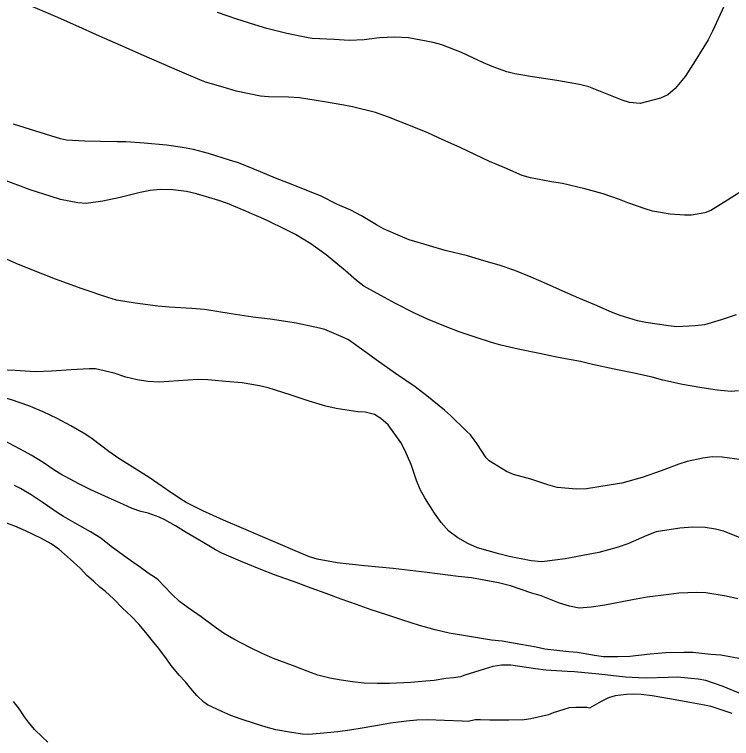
# Model space of a CAD drawing. Extents: x 287698 to 290158, y 5234163 to 5237182.
# Drawn here: x 288587.1 to 288701, y 5234627.3 to 5234742.3 of the extents above; entities that cross this region are included whole.
import ezdxf

# ---------------------------------------------------------------- set-up
doc = ezdxf.new("R2010")
doc.units = 0
for name, color, linetype in [('Niveau 1', 7, 'Continuous'), ('Niveau 2', 7, 'Continuous'), ('Niveau 4', 7, 'Continuous')]:
    doc.layers.add(name, color=color, linetype=linetype)

msp = doc.modelspace()

# ---------------------------------------------------------------- linework, layer by layer
at = {"layer": 'Niveau 1'}
for points in [[(288700.74, 5234745.66), (288697.98, 5234739.61), (288697.32, 5234738.25), (288695.23, 5234734.93), (288693.65, 5234732.42), (288692.04, 5234730.53), (288690.88, 5234729.53), (288689.73, 5234729), (288686.5, 5234728.16), (288684.8, 5234728.29), (288683.62, 5234728.68), (288680.98, 5234729.74), (288678.36, 5234730.78), (288676.89, 5234731.15), (288673.24, 5234731.78), (288669.4, 5234732.37), (288666.62, 5234732.85), (288665.35, 5234733.18), (288662.98, 5234734.01), (288661.62, 5234734.61), (288658.12, 5234736.22), (288654.99, 5234737.47), (288653.65, 5234737.84), (288649.7, 5234738.58), (288647.53, 5234738.68), (288645.11, 5234738.56), (288642.67, 5234738.28), (288640.3, 5234738.16), (288637.91, 5234738.31), (288634.39, 5234738.44), (288633.76, 5234738.57), (288630.41, 5234739.25), (288627.19, 5234740.05), (288625.33, 5234740.62), (288622.46, 5234741.51), (288619.39, 5234742.58)], [(288702.29, 5234659.25), (288699.73, 5234660.22), (288698.44, 5234660.58), (288696.8, 5234660.83), (288694.87, 5234660.89), (288692.81, 5234660.7), (288689.04, 5234660.13), (288687.55, 5234659.53), (288684.56, 5234658.22), (288682.98, 5234657.71), (288679.95, 5234656.88), (288678.26, 5234656.54), (288674.6, 5234655.85), (288670.9, 5234655.36), (288669.2, 5234655.51), (288665.68, 5234656.21), (288664.04, 5234656.62), (288660.69, 5234657.62), (288659.13, 5234658.28), (288657.54, 5234659.17), (288656.1, 5234660.25), (288654.91, 5234661.61), (288653.84, 5234663.11), (288652.31, 5234665.52), (288651.57, 5234666.85), (288650.97, 5234668.28), (288650.11, 5234670.82), (288649.14, 5234673.11), (288648.48, 5234674.31), (288646.47, 5234677.11), (288645.3, 5234678.13), (288644.32, 5234678.77), (288642.84, 5234679.12), (288641.68, 5234679.19), (288638.24, 5234679.73), (288636.58, 5234680.09), (288633.92, 5234680.89), (288630.94, 5234681.88), (288627.44, 5234683.01), (288626.06, 5234683.34), (288623.28, 5234683.81), (288621.28, 5234683.97), (288617.87, 5234684.29), (288616.28, 5234684.33), (288613.19, 5234684.09), (288610.1, 5234683.91), (288608.39, 5234684.01), (288606.65, 5234684.26), (288604.84, 5234684.72), (288602.98, 5234685.35), (288599.99, 5234686.04), (288599.02, 5234686.04), (288596.14, 5234685.85), (288593, 5234685.64), (288590.41, 5234685.55), (288587.23, 5234685.73), (288584.72, 5234685.86)]]:
    msp.add_lwpolyline(points, dxfattribs=at)
at = {"layer": 'Niveau 2'}
for points in [[(288640.83, 5234727.63), (288639.44, 5234727.89), (288636.37, 5234728.41), (288632.39, 5234729.06), (288630.66, 5234729.13), (288627.46, 5234729.21), (288626.23, 5234729.33), (288622.35, 5234730.13), (288620.3, 5234730.72), (288617.47, 5234731.52), (288616.59, 5234731.89), (288613.36, 5234733.26), (288610.53, 5234734.52), (288607.38, 5234735.88), (288604.9, 5234737), (288600.66, 5234738.86), (288596.88, 5234740.54), (288593.67, 5234741.95), (288590.04, 5234743.52)], [(288703.28, 5234714.65), (288700.39, 5234712.81), (288697.72, 5234711.16), (288696.75, 5234710.8), (288694.66, 5234710.43), (288693.55, 5234710.39), (288691.25, 5234710.6), (288688.48, 5234711.06), (288687.29, 5234711.43), (288684.55, 5234712.35), (288683.23, 5234712.9), (288680.64, 5234713.79), (288677.73, 5234714.61), (288674.18, 5234715.45), (288672.41, 5234715.7), (288669.1, 5234716.33), (288667.78, 5234716.73), (288665, 5234717.92), (288662.59, 5234718.96), (288660.25, 5234720.04), (288657.92, 5234721.17), (288655.16, 5234722.39), (288652.78, 5234723.47), (288650.29, 5234724.5), (288646.52, 5234726), (288644.46, 5234726.72), (288640.83, 5234727.63)], [(288681.94, 5234695.01), (288679.3, 5234696.17), (288676.75, 5234697.22), (288674.23, 5234698.34), (288671.63, 5234699.49), (288669.19, 5234700.57), (288666.61, 5234701.61), (288664.09, 5234702.47), (288661.67, 5234703.19), (288659.09, 5234703.95), (288655.52, 5234704.83), (288653.05, 5234705.55), (288649.8, 5234706.51), (288648.45, 5234707.07), (288645.76, 5234708.25), (288644.65, 5234708.87), (288642.26, 5234710.29), (288640.56, 5234711.2), (288638.46, 5234712.13), (288635.72, 5234713.47), (288634.1, 5234714.12), (288631.33, 5234715.21), (288628.58, 5234716.29), (288626.23, 5234717.3), (288622.71, 5234718.73), (288621.28, 5234719.17), (288617.94, 5234720.2), (288615.55, 5234720.85), (288613.8, 5234721.15), (288611.27, 5234721.54), (288607.76, 5234721.83), (288604.82, 5234722.06), (288603.44, 5234722.07), (288600.83, 5234722.09), (288598.32, 5234722.16), (288595.4, 5234722.35), (288594.43, 5234722.53), (288590.54, 5234723.73), (288587.01, 5234724.89)], [(288678.91, 5234686.71), (288677.02, 5234687.2), (288673.5, 5234687.83), (288670.51, 5234688.46), (288667.1, 5234689.12), (288664.36, 5234689.75), (288662.89, 5234690.22), (288660.31, 5234691.04), (288657.73, 5234691.9), (288655.58, 5234692.72), (288652.72, 5234693.91), (288650.56, 5234694.93), (288647.65, 5234696.37), (288645.31, 5234697.68), (288642.63, 5234699.15), (288641.44, 5234700.02), (288639.69, 5234701.6), (288636.65, 5234704.1), (288634.19, 5234705.86), (288631.78, 5234707.35), (288630.38, 5234708.06), (288627.17, 5234709.6), (288623.62, 5234711.17), (288620.97, 5234712.28), (288619.58, 5234712.76), (288616.03, 5234713.82), (288614.48, 5234714.16), (288612.28, 5234714.44), (288610.27, 5234714.51), (288608.7, 5234714.35), (288607.11, 5234714.02), (288603.92, 5234713.2), (288601.19, 5234712.64), (288598.51, 5234712.25), (288597.18, 5234712.37), (288594.44, 5234712.92), (288592.98, 5234713.37), (288589.65, 5234714.42), (288588.09, 5234715.02), (288585.26, 5234716.08)], [(288692.65, 5234670.88), (288689.82, 5234669.81), (288686.82, 5234668.77), (288683.58, 5234667.89), (288681.6, 5234667.53), (288677.96, 5234666.97), (288676.41, 5234666.93), (288673.33, 5234667.15), (288671.86, 5234667.58), (288669.11, 5234668.48), (288666.38, 5234669.25), (288665.25, 5234669.74), (288662.52, 5234671.39), (288662.06, 5234671.9), (288660.56, 5234674.17), (288659.56, 5234675.52), (288658.87, 5234676.16), (288656.38, 5234678.62), (288655.42, 5234679.45), (288652.63, 5234681.74), (288650.75, 5234683.16), (288647.63, 5234685.29), (288644.58, 5234687.42), (288642.98, 5234688.63), (288640.16, 5234690.63), (288639.4, 5234690.98), (288636.42, 5234692.25), (288635.59, 5234692.45), (288631.85, 5234693.29), (288630.57, 5234693.5), (288627.75, 5234693.9), (288624.99, 5234694.24), (288621.57, 5234694.77), (288617.32, 5234695.45), (288615.32, 5234695.61), (288611.76, 5234695.79), (288609.9, 5234695.99), (288606.29, 5234696.42), (288603.37, 5234696.92), (288601.96, 5234697.36), (288597.91, 5234698.7), (288593.65, 5234700.24), (288591.66, 5234701.05), (288587.79, 5234702.59), (288585.5, 5234703.6)], [(288701.75, 5234694.59), (288699.37, 5234693.8), (288696.72, 5234693.02), (288695.23, 5234692.83), (288692.31, 5234692.7), (288690.98, 5234692.82), (288687.39, 5234693.36), (288686.07, 5234693.63), (288683.3, 5234694.48), (288681.94, 5234695.01)], [(288602.13, 5234672.88), (288599.48, 5234674.9), (288598.45, 5234675.57), (288596.09, 5234676.99), (288593.93, 5234678.13), (288591.69, 5234679.18), (288589.41, 5234680.12), (288586.69, 5234681.08), (288585.29, 5234681.47), (288582.8, 5234682.24), (288579.19, 5234683.3), (288577.83, 5234683.63), (288574.96, 5234684.17), (288573.49, 5234684.34), (288570.91, 5234684.66), (288567.4, 5234685.05), (288565.93, 5234685.29), (288562.88, 5234685.91), (288561.55, 5234686.38), (288558.35, 5234687.68)], [(288702.12, 5234682.54), (288700.94, 5234682.42), (288698.71, 5234682.62), (288696.29, 5234683), (288693.21, 5234683.55), (288690.08, 5234684.2), (288688.38, 5234684.69), (288685.26, 5234685.38), (288682.35, 5234685.98), (288678.91, 5234686.71)], [(288662.88, 5234642.93), (288659.06, 5234643.55), (288656.18, 5234644.06), (288653.93, 5234644.57), (288651.45, 5234645.27), (288648.83, 5234646.12), (288646.26, 5234646.96), (288643.78, 5234647.76), (288641.43, 5234648.59), (288639.01, 5234649.44), (288636.62, 5234650.33), (288634.27, 5234651.19), (288631.87, 5234652.07), (288628.45, 5234653.31), (288626.24, 5234654.17), (288623.03, 5234655.46), (288620.09, 5234656.77), (288619.09, 5234657.3), (288617.23, 5234658.39), (288614.43, 5234660.02), (288612.71, 5234661.09), (288611.01, 5234662.05), (288610.13, 5234662.45), (288608.38, 5234663.08), (288607.22, 5234663.38), (288605.83, 5234663.84), (288604.45, 5234664.48), (288602.05, 5234665.52), (288599.27, 5234666.78), (288597.38, 5234667.74), (288594.51, 5234669.27), (288593.54, 5234669.89), (288591.69, 5234671.15), (288589.8, 5234672.33), (288588.75, 5234672.89), (288585.54, 5234674.56)], [(288702, 5234649.5), (288700.14, 5234649.91), (288696.93, 5234650.44), (288695.52, 5234650.53), (288692.66, 5234650.38), (288691.07, 5234650.2), (288687.61, 5234649.75), (288685.3, 5234649.34), (288680.9, 5234648.5), (288678.72, 5234648.17), (288676.81, 5234648.04), (288675.3, 5234648.33), (288673.69, 5234648.81), (288670.77, 5234649.95), (288669.31, 5234650.41), (288665.92, 5234651.55), (288663.98, 5234652.06), (288659.73, 5234652.83), (288657.61, 5234653.05), (288652.69, 5234653.67), (288649.98, 5234653.99), (288647.29, 5234654.29), (288642.7, 5234654.72), (288638.38, 5234655.24), (288635.2, 5234655.79), (288633.97, 5234656.15), (288631.72, 5234657.11), (288629.02, 5234658.29), (288626.52, 5234659.34), (288623.59, 5234660.6), (288620.34, 5234662), (288617.06, 5234663.48), (288614.43, 5234664.8), (288613.4, 5234665.44), (288611.29, 5234666.87), (288608.53, 5234668.74), (288605.84, 5234670.46), (288603.69, 5234671.79), (288602.13, 5234672.88)], [(288702.66, 5234671.58), (288699.54, 5234671.98), (288697.93, 5234672.03), (288696.46, 5234671.82), (288693.95, 5234671.32), (288692.65, 5234670.88)], [(288657.98, 5234637.13), (288656.84, 5234636.96), (288655.62, 5234636.83), (288653.79, 5234636.55), (288651.85, 5234636.36), (288650.09, 5234636.24), (288646.71, 5234636.06), (288644.75, 5234636.05), (288642.68, 5234636.13), (288640.81, 5234636.3), (288639.01, 5234636.56), (288637.21, 5234636.88), (288635.29, 5234637.38), (288634.32, 5234637.75), (288631.28, 5234638.91), (288628.25, 5234640.05), (288626.36, 5234640.88), (288624.62, 5234641.74), (288621.97, 5234643.1), (288620.32, 5234644.06), (288618.85, 5234645.13), (288616.77, 5234646.65), (288614.7, 5234648.09), (288613.37, 5234649.1), (288612.12, 5234650.25), (288610.9, 5234651.49), (288609.98, 5234652.52), (288609.55, 5234652.83), (288608.37, 5234653.55), (288607.18, 5234654.45), (288605.03, 5234655.98), (288602.52, 5234657.81), (288600.84, 5234659.12), (288599.21, 5234660.16), (288597.52, 5234661.09), (288594.93, 5234662.55), (288594.08, 5234663.12), (288591.53, 5234664.87), (288589.82, 5234665.99), (288588.11, 5234667.04), (288587.14, 5234667.49)], [(288660.31, 5234630.27), (288659.17, 5234630.04), (288658.23, 5234630.08), (288655.42, 5234630.19), (288652.72, 5234630.29), (288651.06, 5234630.25), (288649.4, 5234630.08), (288646.84, 5234629.75), (288645.09, 5234629.45), (288642.38, 5234628.94), (288640.39, 5234628.62), (288638.47, 5234628.39), (288635.7, 5234628.11), (288633.82, 5234627.97), (288632.88, 5234628), (288631.12, 5234628.26), (288628.65, 5234628.71), (288627.09, 5234629.14), (288625.43, 5234629.66), (288623, 5234630.45), (288621.51, 5234631), (288620.07, 5234631.62), (288617.82, 5234632.66), (288617.19, 5234633.11), (288616.11, 5234634.13), (288615.14, 5234635.24), (288614.28, 5234636.32), (288613.31, 5234637.39), (288612.02, 5234638.91), (288611.26, 5234639.98), (288610.05, 5234641.61), (288609.05, 5234642.81), (288608.01, 5234644.14), (288606.89, 5234645.45), (288605.68, 5234646.73), (288604.28, 5234648.03), (288602.87, 5234649.49), (288601.6, 5234650.67), (288600.7, 5234651.34), (288599.7, 5234652.3), (288598.64, 5234653.2), (288597.64, 5234654.3), (288596.48, 5234655.35), (288594.19, 5234657.39), (288592.96, 5234658.21), (288591.41, 5234659.06), (288588.92, 5234660.32), (288587.18, 5234661.05), (288585.43, 5234661.69)], [(288702.74, 5234639.91), (288699.28, 5234640.55), (288697.74, 5234640.67), (288694.85, 5234640.97), (288693.45, 5234640.99), (288690.59, 5234640.92), (288688.11, 5234640.71), (288684.85, 5234640.35), (288682.96, 5234640.27), (288680.68, 5234640.3), (288679.23, 5234640.51), (288676.54, 5234640.96), (288675.19, 5234641.09), (288671.35, 5234641.52), (288669.98, 5234641.82), (288667.57, 5234642.24), (288664.56, 5234642.76), (288662.88, 5234642.93)], [(288705.65, 5234632.97), (288704.78, 5234633.41), (288702.47, 5234634.44), (288699.7, 5234635.59), (288696.92, 5234636.53), (288695.69, 5234636.73), (288692.4, 5234637.05), (288690.95, 5234637.03), (288687.28, 5234636.89), (288684.18, 5234637.07), (288679.93, 5234637.53), (288676.08, 5234637.93), (288674.93, 5234637.94), (288671.51, 5234638.16), (288669.87, 5234638.37), (288665.96, 5234638.97), (288664.46, 5234638.97), (288663.11, 5234638.77), (288661.7, 5234638.34), (288658.65, 5234637.39), (288657.98, 5234637.13)], [(288701.13, 5234631.29), (288697.77, 5234632.38), (288696.69, 5234632.62), (288694.39, 5234633.05), (288691.18, 5234633.62), (288688.42, 5234634.1), (288686.65, 5234634.31), (288685.43, 5234634.34), (288684.32, 5234634.29), (288682.55, 5234634.11), (288681.48, 5234633.79), (288680.31, 5234633.21), (288678.44, 5234632.15), (288678.08, 5234632.25)], [(288678.08, 5234632.25), (288677.28, 5234632.24), (288676.26, 5234632.22), (288675.24, 5234632.2), (288672.68, 5234631.4), (288671.94, 5234631.09), (288669.14, 5234630.42), (288668.1, 5234630.28), (288665.64, 5234630.26), (288662.61, 5234630.21), (288661.13, 5234630.27), (288660.31, 5234630.27)]]:
    msp.add_lwpolyline(points, dxfattribs=at)
at = {"layer": 'Niveau 4'}
msp.add_lwpolyline([(288592.45, 5234626.73), (288591.52, 5234627.57), (288590.33, 5234628.77), (288589.39, 5234629.89), (288588.74, 5234630.78), (288587.94, 5234632), (288587, 5234633.22)], dxfattribs=at)

doc.saveas('drawing.dxf')
